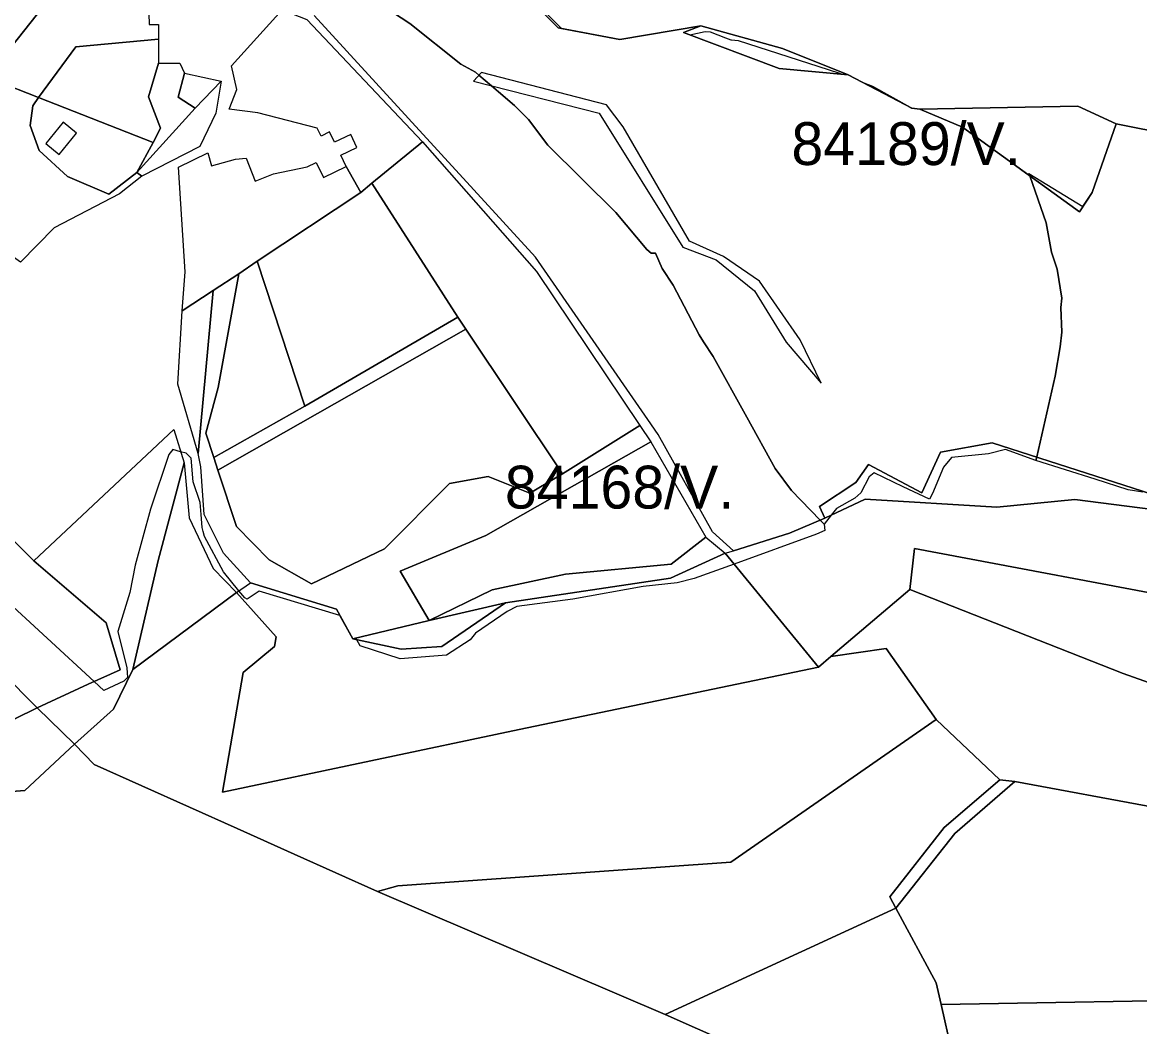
# Model space of a CAD drawing. Extents: x -477304 to -465429, y -1159113 to -1149210.
# Drawn here: x -474243.7 to -473852.4, y -1153092.5 to -1152741 of the extents above; entities that cross this region are included whole.
import ezdxf

# ---------------------------------------------------------------- set-up
doc = ezdxf.new("R2010")
doc.units = 0
for name, color, linetype in [('BPEJ_s', 7, 'Continuous'), ('PUPFL_s', 7, 'Continuous'), ('trav_porost_s', 7, 'Continuous'), ('zahrada_s', 7, 'Continuous')]:
    doc.layers.add(name, color=color, linetype=linetype)

msp = doc.modelspace()

# ---------------------------------------------------------------- linework, layer by layer
at = {"layer": 'BPEJ_s'}
for points in [[(-474078.18, -1152719.92), (-474054.94, -1152743.17), (-474034.45, -1152747.08), (-474006.13, -1152742.2), (-474012.13, -1152744.54), (-474009.95, -1152745.36), (-474004.56, -1152744.18), (-474002.86, -1152744.39), (-473997.43, -1152746.47), (-473995.63, -1152747.16), (-473995.38, -1152747.18), (-473993.07, -1152747.37), (-473957.96, -1152758.65)], [(-474078.18, -1152719.92), (-474054.94, -1152743.17), (-474034.45, -1152747.08), (-474006.13, -1152742.2), (-474012.13, -1152744.54), (-474009.95, -1152745.36), (-474004.56, -1152744.18), (-474002.86, -1152744.39), (-473997.43, -1152746.47)], [(-474132.66, -1152725.24), (-474107.98, -1152741.41), (-474090.1, -1152755.67), (-474085, -1152758.44), (-474083.81, -1152759.46), (-474079.44, -1152763.21), (-474076.92, -1152765.38), (-474071.38, -1152770.14), (-474069.42, -1152772.1), (-474066.48, -1152775.03), (-474059.67, -1152783.97), (-474035.84, -1152807.59), (-474024.99, -1152820.57), (-474023.5, -1152821.85), (-474022.01, -1152821.85), (-474019.67, -1152827.16), (-474015.77, -1152832.97), (-474006.69, -1152850.36), (-474005.12, -1152852.82), (-474001.8, -1152858.02), (-473990.03, -1152879.25), (-473980.09, -1152897.17), (-473974.35, -1152904.83), (-473964.31, -1152915.29), (-473962.96, -1152916.7), (-473962.65, -1152918.87), (-473965.62, -1152920.15), (-473994.46, -1152930.62), (-474008.39, -1152935.68), (-474014.35, -1152937.17), (-474026.27, -1152938.45), (-474050.95, -1152942.92), (-474070.52, -1152945.47), (-474073.93, -1152947.17), (-474085, -1152954.83), (-474086.91, -1152957.17), (-474095.21, -1152962.49), (-474111.38, -1152963.77), (-474125.42, -1152959.3), (-474126.57, -1152957.12), (-474126.87, -1152956.54), (-474127.99, -1152956.81), (-474132.48, -1152948.59), (-474160.74, -1152940.15), (-474165, -1152942.92), (-474165.85, -1152942.49), (-474167.86, -1152940.03), (-474173.3, -1152933.34), (-474179.89, -1152921), (-474180.38, -1152919.19), (-474180.75, -1152917.81), (-474181.08, -1152913.28), (-474181.38, -1152909.09), (-474183.94, -1152901.85), (-474184.58, -1152893.55), (-474186.28, -1152891.85), (-474188.27, -1152891.31), (-474190.96, -1152890.57), (-474192.45, -1152892.28), (-474198.83, -1152911.43), (-474204.15, -1152931), (-474206.07, -1152940.58), (-474210.32, -1152954.19), (-474207.13, -1152966.96), (-474206.92, -1152970.37), (-474208.19, -1152971.64), (-474215.21, -1152974.83), (-474218.57, -1152971.75), (-474268.07, -1152926.2)], [(-473891.24, -1152793.92), (-473890.96, -1152794.74), (-473885.19, -1152811.21), (-473883.28, -1152821.42), (-473881.36, -1152827.38), (-473879.66, -1152837.59), (-473880.09, -1152840.78), (-473879.66, -1152849.51), (-473880.3, -1152854.61), (-473882, -1152864.83), (-473888.49, -1152893.15), (-473888.76, -1152894.33), (-473899.45, -1152890.57), (-473905.41, -1152892.06), (-473918.39, -1152893.34), (-473921.15, -1152896.74), (-473924.98, -1152905.89), (-473926.03, -1152907.95), (-473935.2, -1152903.55), (-473945.41, -1152898.66), (-473947.11, -1152900.15), (-473950.09, -1152905.68), (-473952.22, -1152907.6), (-473958.6, -1152911.21), (-473960.45, -1152913.55), (-473962.96, -1152916.7), (-473964.31, -1152915.29), (-473974.35, -1152904.83), (-473980.09, -1152897.17), (-473990.03, -1152879.25), (-474001.8, -1152858.02), (-474005.12, -1152852.82), (-474006.69, -1152850.36), (-474015.77, -1152832.97), (-474019.67, -1152827.16), (-474022.01, -1152821.85), (-474023.5, -1152821.85), (-474024.99, -1152820.57), (-474035.84, -1152807.59), (-474059.67, -1152783.97), (-474066.48, -1152775.03), (-474069.42, -1152772.1), (-474071.38, -1152770.14), (-474076.92, -1152765.38), (-474079.44, -1152763.21), (-474083.81, -1152759.46), (-474085, -1152758.44), (-474090.1, -1152755.67), (-474107.98, -1152741.41), (-474132.66, -1152725.24)], [(-473997.43, -1152746.47), (-473995.63, -1152747.16), (-473995.38, -1152747.18), (-473993.07, -1152747.37), (-473957.96, -1152758.65), (-473956.64, -1152759.17), (-473954.47, -1152759.37), (-473949.57, -1152761.95), (-473946.05, -1152763.33), (-473932.86, -1152770.74), (-473932.21, -1152771.08), (-473929.43, -1152771.45), (-473914.45, -1152777.77), (-473897.32, -1152790.14), (-473891.94, -1152794.03), (-473891.24, -1152793.92), (-473872.33, -1152805.48), (-473869.06, -1152800.61), (-473860.68, -1152776.54), (-473803.74, -1152787.82)], [(-473957.96, -1152758.65), (-473956.64, -1152759.17), (-473954.47, -1152759.37), (-473949.57, -1152761.95), (-473946.05, -1152763.33), (-473932.86, -1152770.74), (-473932.21, -1152771.08), (-473929.43, -1152771.45), (-473914.45, -1152777.77), (-473897.32, -1152790.14), (-473891.94, -1152794.03), (-473891.24, -1152793.92)], [(-473851.36, -1152905.47), (-473856.47, -1152904.62), (-473868.03, -1152900.94), (-473888.76, -1152894.33), (-473888.49, -1152893.15), (-473882, -1152864.83), (-473880.3, -1152854.61), (-473879.66, -1152849.51), (-473880.09, -1152840.78), (-473879.66, -1152837.59), (-473881.36, -1152827.38), (-473883.28, -1152821.42), (-473885.19, -1152811.21), (-473890.96, -1152794.74), (-473891.24, -1152793.92), (-473872.33, -1152805.48), (-473869.06, -1152800.61), (-473860.68, -1152776.54), (-473803.74, -1152787.82)], [(-473851.36, -1152905.47), (-473856.47, -1152904.62), (-473868.03, -1152900.94), (-473888.76, -1152894.33), (-473899.45, -1152890.57), (-473905.41, -1152892.06), (-473918.39, -1152893.34), (-473921.15, -1152896.74), (-473924.98, -1152905.89), (-473926.03, -1152907.95), (-473935.2, -1152903.55), (-473945.41, -1152898.66), (-473947.11, -1152900.15), (-473950.09, -1152905.68), (-473952.22, -1152907.6), (-473958.6, -1152911.21), (-473960.45, -1152913.55), (-473962.96, -1152916.7), (-473962.65, -1152918.87), (-473965.62, -1152920.15), (-473994.46, -1152930.62), (-474008.39, -1152935.68), (-474014.35, -1152937.17), (-474026.27, -1152938.45), (-474050.95, -1152942.92), (-474070.52, -1152945.47), (-474073.93, -1152947.17), (-474085, -1152954.83), (-474086.91, -1152957.17), (-474095.21, -1152962.49), (-474111.38, -1152963.77), (-474125.42, -1152959.3), (-474126.57, -1152957.12), (-474126.87, -1152956.54), (-474127.99, -1152956.81), (-474132.48, -1152948.59), (-474160.74, -1152940.15), (-474165, -1152942.92), (-474165.85, -1152942.49), (-474167.86, -1152940.03), (-474173.3, -1152933.34), (-474179.89, -1152921), (-474180.38, -1152919.19), (-474180.75, -1152917.81), (-474181.08, -1152913.28), (-474181.38, -1152909.09), (-474183.94, -1152901.85), (-474184.58, -1152893.55), (-474186.28, -1152891.85), (-474188.27, -1152891.31), (-474190.96, -1152890.57), (-474192.45, -1152892.28), (-474198.83, -1152911.43), (-474204.15, -1152931), (-474206.07, -1152940.58), (-474210.32, -1152954.19), (-474207.13, -1152966.96)], [(-474207.13, -1152966.96), (-474206.92, -1152970.37), (-474208.19, -1152971.64), (-474215.21, -1152974.83), (-474218.57, -1152971.75), (-474268.07, -1152926.2)]]:
    msp.add_lwpolyline(points, dxfattribs=at)
at = {"layer": 'PUPFL_s'}
for points in [[(-473818.76, -1152730.12), (-473803.74, -1152787.82), (-473860.68, -1152776.54), (-473874.11, -1152770.31), (-473929.43, -1152771.45), (-473932.21, -1152771.08), (-473954.47, -1152759.37), (-473977.56, -1152750.17), (-474006.13, -1152742.2), (-474034.45, -1152747.08), (-474056.1, -1152742.95), (-474111, -1152688.5)], [(-473829.65, -1152944.31), (-473931.31, -1152925.22), (-473932.87, -1152939.58), (-473960.61, -1152963.03), (-473964.93, -1152966.68), (-473997.57, -1152926.83), (-473994.72, -1152925.94), (-473975.08, -1152919.85), (-473962.68, -1152914.6), (-473948.56, -1152907.91), (-473902.48, -1152910.74), (-473875.09, -1152908.03), (-473843.32, -1152912.12)], [(-474272.07, -1153012.09), (-474242.84, -1153009.82), (-474225.49, -1152993.71), (-474218.58, -1153000.83), (-474168.52, -1153023.22), (-474148.57, -1153032.14), (-474119.3, -1153045.23), (-474018.65, -1153088.27), (-473857.93, -1153159.46), (-473918.21, -1153165.82), (-473965.29, -1153175.53), (-474013.22, -1153175.12), (-474048.06, -1153175.5), (-474065.5, -1153176.39), (-474070.87, -1153176.67), (-474125.79, -1153179.44), (-474153.91, -1153180.86), (-474170.08, -1153178.79), (-474194.92, -1153166.38), (-474224.11, -1153154.18), (-474238.77, -1153124.88), (-474261.71, -1153096.77)]]:
    msp.add_lwpolyline(points, dxfattribs=at)
for points in [[(-473977.56, -1152750.17), (-473954.47, -1152759.37), (-473978.69, -1152757.15), (-474012.13, -1152744.54), (-474006.13, -1152742.2)], [(-473914.45, -1152777.77), (-473929.43, -1152771.45), (-473874.11, -1152770.31), (-473860.68, -1152776.54), (-473869.06, -1152800.61), (-473873.56, -1152807.31)], [(-473605.28, -1152819.93), (-473559.4, -1152861.38), (-473562.2, -1152893.41), (-473568.51, -1152893.26), (-473580.94, -1152891.7), (-473703.65, -1152942.41), (-473780.92, -1152970.39), (-473830.88, -1152978.61), (-473858.21, -1152968.94), (-473932.87, -1152939.58), (-473931.31, -1152925.22), (-473829.65, -1152944.31), (-473779.71, -1152940.02), (-473759.33, -1152933.96), (-473714.49, -1152915.07), (-473680.41, -1152896.49), (-473652.27, -1152874.34)], [(-474187.71, -1152842.01), (-474176.86, -1152834.93), (-474182.1, -1152891.88), (-474189.22, -1152867.67)], [(-474220.69, -1152972.71), (-474238.55, -1152980.91), (-474312.93, -1152905.92), (-474290.26, -1152878.71), (-474239.73, -1152929.51), (-474214.31, -1152951.24), (-474209.5, -1152967.64)], [(-474225.49, -1152993.71), (-474238.55, -1152980.91), (-474220.69, -1152972.71), (-474209.5, -1152967.64), (-474214.31, -1152951.24), (-474239.73, -1152929.51), (-474190.62, -1152883.56), (-474187.09, -1152895.2), (-474196.1, -1152929.43), (-474205, -1152967.55), (-474211.84, -1152981.37)], [(-473843.32, -1152912.12), (-473875.09, -1152908.03), (-473902.48, -1152910.74), (-473948.56, -1152907.91), (-473962.68, -1152914.6), (-473964.53, -1152910.42), (-473951.84, -1152902.09), (-473947.37, -1152895.8), (-473928.69, -1152905.66), (-473922.23, -1152891.44), (-473904.07, -1152888.15), (-473834.72, -1152910.42)], [(-474185.3, -1152914.4), (-474176.91, -1152932.23), (-474168.7, -1152940.61), (-474205, -1152967.55), (-474196.1, -1152929.43), (-474187.09, -1152895.2)], [(-474238.55, -1152980.91), (-474246.36, -1152984.79), (-474255.03, -1152992.18), (-474287.54, -1152962.13), (-474327.81, -1152923), (-474312.93, -1152905.92)], [(-474238.55, -1152980.91), (-474225.49, -1152993.71), (-474242.84, -1153009.82), (-474272.07, -1153012.09), (-474280.89, -1153017.71), (-474257.62, -1152995.06), (-474310.99, -1152944.05), (-474329.67, -1152925.13), (-474327.81, -1152923), (-474287.54, -1152962.13), (-474255.03, -1152992.18), (-474246.36, -1152984.79)], [(-474127.99, -1152956.81), (-474111.1, -1152960.46), (-474096.83, -1152959.52), (-474074.51, -1152944.19), (-474016.78, -1152935.56), (-473997.57, -1152926.83), (-473964.93, -1152966.68), (-474069.67, -1152988.55), (-474173.62, -1153010.49), (-474166.34, -1152968.62), (-474155.42, -1152959.5), (-474154.78, -1152956.06), (-474168.7, -1152940.61), (-474163.85, -1152937.25), (-474133.64, -1152946.46)], [(-473964.93, -1152966.68), (-473960.61, -1152963.03), (-473941.25, -1152960.21), (-473923.74, -1152985.01), (-473995.59, -1153034.93), (-474112.21, -1153043.24), (-474119.3, -1153045.23), (-474148.57, -1153032.14), (-474168.52, -1153023.22), (-474218.58, -1153000.83), (-474225.49, -1152993.71), (-474211.84, -1152981.37), (-474205, -1152967.55), (-474168.7, -1152940.61), (-474154.78, -1152956.06), (-474155.42, -1152959.5), (-474166.34, -1152968.62), (-474173.62, -1153010.49), (-474069.67, -1152988.55)], [(-473941.25, -1152960.21), (-473960.61, -1152963.03), (-473932.87, -1152939.58), (-473858.21, -1152968.94), (-473830.88, -1152978.61), (-473837.96, -1153014.54), (-473846.96, -1153015.83), (-473896.11, -1153006.76), (-473901.36, -1153006.1), (-473923.74, -1152985.01)], [(-474101.2, -1152950.4), (-474074.51, -1152944.19), (-474096.83, -1152959.52), (-474111.1, -1152960.46), (-474127.99, -1152956.81)], [(-473937.86, -1153051.01), (-474018.65, -1153088.27), (-474119.3, -1153045.23), (-474112.21, -1153043.24), (-473995.59, -1153034.93), (-473923.74, -1152985.01), (-473901.36, -1153006.1), (-473920.85, -1153022.81), (-473939.92, -1153047.05)], [(-473896.11, -1153006.76), (-473917.16, -1153024.93), (-473937.86, -1153051.01), (-473939.92, -1153047.05), (-473920.85, -1153022.81), (-473901.36, -1153006.1)], [(-473917.16, -1153024.93), (-473896.11, -1153006.76), (-473846.96, -1153015.83), (-473840.86, -1153043.38), (-473832.18, -1153062.72), (-473814.86, -1153082.86), (-473921.91, -1153084.81), (-473923.67, -1153077.2), (-473937.86, -1153051.01)], [(-473767.89, -1153111.54), (-473701.66, -1153142.3), (-473857.93, -1153159.46), (-474018.65, -1153088.27), (-473937.86, -1153051.01), (-473923.67, -1153077.2), (-473921.91, -1153084.81), (-473914.73, -1153117), (-473905.05, -1153129.55), (-473886.33, -1153134.08), (-473851.22, -1153123.4), (-473814.05, -1153116.48), (-473797.46, -1153119.43), (-473785.09, -1153119.27)], [(-473914.73, -1153117), (-473921.91, -1153084.81), (-473814.86, -1153082.86), (-473799.07, -1153101.23), (-473797.46, -1153119.43), (-473814.05, -1153116.48), (-473851.22, -1153123.4), (-473886.33, -1153134.08), (-473905.05, -1153129.55)]]:
    msp.add_lwpolyline(points, close=True, dxfattribs=at)
at = {"layer": 'trav_porost_s'}
for points in [[(-474174.27, -1152729.42), (-474178.61, -1152728.04), (-474188.43, -1152724.91), (-474189.99, -1152729.8), (-474196.14, -1152727.83), (-474199.38, -1152737.96), (-474199.27, -1152741.77), (-474196.03, -1152741.78), (-474196.05, -1152746.92), (-474224.98, -1152749.62), (-474238.01, -1152767.29), (-474253.01, -1152761.53), (-474247.24, -1152749.22), (-474223.36, -1152718.96), (-474247.36, -1152701.31), (-474262.91, -1152695.82), (-474260, -1152688.57), (-474230.24, -1152700.75), (-474168.36, -1152719.84), (-474171.62, -1152725.12)], [(-474262.91, -1152695.82), (-474247.36, -1152701.31), (-474223.36, -1152718.96), (-474247.24, -1152749.22), (-474253.01, -1152761.53), (-474282.04, -1152750.14)], [(-474140.46, -1152778.06), (-474161.29, -1152772.71), (-474171.27, -1152771.42), (-474168.58, -1152764.49), (-474170.48, -1152756.29), (-474152.69, -1152736.64), (-474144.13, -1152740.06), (-474103.63, -1152782.85), (-474121.27, -1152797.31), (-474125.21, -1152800.54), (-474130.3, -1152791.5), (-474132.2, -1152787.53), (-474126.55, -1152784.83), (-474128.73, -1152780.28), (-474134.38, -1152782.99), (-474136.09, -1152779.4), (-474139.12, -1152780.85)], [(-474197.93, -1152783.09), (-474195.33, -1152778.02), (-474199.52, -1152767.05), (-474196.08, -1152755.27), (-474188.53, -1152755.3), (-474186.96, -1152758.82), (-474189.12, -1152767.25), (-474183.24, -1152771.06), (-474203.58, -1152793.57)], [(-473976.28, -1152853.02), (-473964.03, -1152867.34), (-473971.36, -1152852.12), (-473985.57, -1152831.59), (-473998.21, -1152823.03), (-474010.1, -1152817.67), (-474033.28, -1152777.64), (-474039.16, -1152769.85), (-474082.96, -1152758.53), (-474085.76, -1152761.61), (-474041.68, -1152772.76), (-474012.42, -1152819.74), (-474000.78, -1152824.14), (-473987.3, -1152835.05)], [(-474227.94, -1152794.94), (-474213.37, -1152801.19), (-474203.58, -1152793.57), (-474201.9, -1152794.87), (-474209.71, -1152801.04), (-474232.59, -1152812.99), (-474244.39, -1152824.91), (-474256.48, -1152816.32), (-474254.52, -1152813.19), (-474274.1, -1152801.43), (-474277.62, -1152799.11), (-474264.7, -1152775.86), (-474260.39, -1152777.54), (-474253.01, -1152761.53), (-474238.01, -1152767.29), (-474240.02, -1152770.23), (-474241, -1152777.16), (-474237.82, -1152785.92)], [(-474174.1, -1152761.67), (-474175.97, -1152772.78), (-474181.57, -1152784.49), (-474201.9, -1152794.87), (-474203.58, -1152793.57), (-474183.24, -1152771.06)], [(-474238.01, -1152767.29), (-474197.93, -1152783.09), (-474203.58, -1152793.57), (-474213.37, -1152801.19), (-474227.94, -1152794.94), (-474237.82, -1152785.92), (-474241, -1152777.16), (-474240.02, -1152770.23)], [(-474229.4, -1152776.01), (-474235.5, -1152783.44), (-474230.84, -1152787.27), (-474224.74, -1152779.84)], [(-474088.42, -1152848.41), (-474091.21, -1152844.24), (-474121.27, -1152797.31), (-474103.63, -1152782.85), (-474063.69, -1152828.18), (-474027.49, -1152882.11), (-474054.57, -1152899.04)], [(-474187.71, -1152842.01), (-474186.74, -1152828.38), (-474188.98, -1152791.69), (-474178.77, -1152786.67), (-474177.48, -1152791.25), (-474169.01, -1152788.87), (-474165.32, -1152788.52), (-474162.13, -1152796.58), (-474155.76, -1152794.06), (-474143.99, -1152791.56), (-474140.82, -1152790.05), (-474138.29, -1152795.33), (-474130.3, -1152791.5), (-474125.21, -1152800.54), (-474161.42, -1152824.65), (-474167.95, -1152829), (-474176.86, -1152834.93)], [(-474121.27, -1152797.31), (-474091.21, -1152844.24), (-474144.8, -1152875.31), (-474161.42, -1152824.65), (-474125.21, -1152800.54)], [(-474161.42, -1152824.65), (-474144.8, -1152875.31), (-474176.65, -1152893.34), (-474179.43, -1152884.82), (-474175.18, -1152868.79), (-474167.95, -1152829)], [(-474157.22, -1152929.15), (-474142.45, -1152937.6), (-474116.83, -1152925.26), (-474094.12, -1152902.39), (-474080.53, -1152899.99), (-474065.98, -1152905.86), (-474054.57, -1152899.04), (-474027.49, -1152882.11), (-474023.61, -1152887.88), (-474081.39, -1152920.65), (-474111.43, -1152933.08), (-474101.2, -1152950.4), (-474127.99, -1152956.81), (-474133.64, -1152946.46), (-474163.85, -1152937.25), (-474173.28, -1152926.84), (-474180.02, -1152913.22), (-474181.19, -1152896.62), (-474182.1, -1152891.88), (-474176.86, -1152834.93), (-474167.95, -1152829), (-474175.18, -1152868.79), (-474179.43, -1152884.82), (-474176.65, -1152893.34), (-474175.23, -1152897.72), (-474168.69, -1152917.48)], [(-474088.42, -1152848.41), (-474175.23, -1152897.72), (-474176.65, -1152893.34), (-474144.8, -1152875.31), (-474091.21, -1152844.24)], [(-474168.69, -1152917.48), (-474175.23, -1152897.72), (-474088.42, -1152848.41), (-474054.57, -1152899.04), (-474065.98, -1152905.86), (-474080.53, -1152899.99), (-474094.12, -1152902.39), (-474116.83, -1152925.26), (-474142.45, -1152937.6), (-474157.22, -1152929.15)], [(-474081.39, -1152920.65), (-474023.61, -1152887.88), (-474004.31, -1152921.17), (-474016.45, -1152930.69), (-474053.48, -1152934.13), (-474079.16, -1152939.7), (-474101.2, -1152950.4), (-474111.43, -1152933.08)], [(-474079.16, -1152939.7), (-474053.48, -1152934.13), (-474016.45, -1152930.69), (-474004.31, -1152921.17), (-473997.57, -1152926.83), (-474016.78, -1152935.56), (-474074.51, -1152944.19), (-474101.2, -1152950.4)]]:
    msp.add_lwpolyline(points, close=True, dxfattribs=at)
for points in [[(-474111, -1152688.5), (-474056.1, -1152742.95), (-474034.45, -1152747.08), (-474006.13, -1152742.2), (-474012.13, -1152744.54), (-473978.69, -1152757.15), (-473954.47, -1152759.37), (-473932.21, -1152771.08), (-473929.43, -1152771.45), (-473914.45, -1152777.77), (-473873.56, -1152807.31), (-473869.06, -1152800.61), (-473860.68, -1152776.54), (-473803.74, -1152787.82)], [(-473834.72, -1152910.42), (-473904.07, -1152888.15), (-473922.23, -1152891.44), (-473928.69, -1152905.66), (-473947.37, -1152895.8), (-473951.84, -1152902.09), (-473964.53, -1152910.42), (-473962.68, -1152914.6), (-473975.08, -1152919.85), (-473994.72, -1152925.94), (-474001.99, -1152919.34), (-474021.01, -1152885.3), (-474024.66, -1152880), (-474064.04, -1152823.16), (-474141.48, -1152738.59)]]:
    msp.add_lwpolyline(points, dxfattribs=at)
at = {"layer": 'zahrada_s'}
for points in [[(-474197.93, -1152783.09), (-474238.01, -1152767.29), (-474224.98, -1152749.62), (-474196.05, -1152746.92), (-474196.08, -1152755.27), (-474199.52, -1152767.05), (-474195.33, -1152778.02)], [(-474186.96, -1152758.82), (-474174.1, -1152761.67), (-474183.24, -1152771.06), (-474189.12, -1152767.25)]]:
    msp.add_lwpolyline(points, close=True, dxfattribs=at)

# ---------------------------------------------------------------- texts
at = {"layer": 'BPEJ_s'}
for s, p in [('84189/V.', (-473974.39, -1152790.97)), ('84168/V.', (-474074.73, -1152911.2))]:
    msp.add_text(s, height=15, dxfattribs=at).set_placement(p)

doc.saveas('drawing.dxf')
